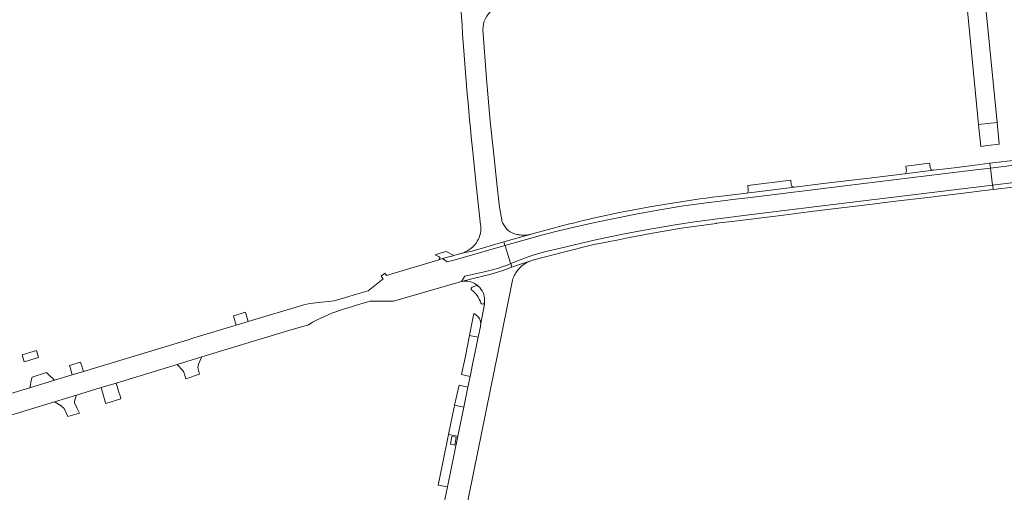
# Model space of a CAD drawing. Header units: metres. Extents: x 166325 to 190320, y 381923 to 404576.
# Tile 1006 of 1056: x 182241 to 182507, y 385908 to 386035. Entities that reach past the tile are written whole.
import ezdxf

# ---------------------------------------------------------------- set-up
doc = ezdxf.new("R2010")
doc.units = ezdxf.units.M
for name, color, linetype, lineweight in [('B-WE-VH-VERHARDING_ASFALT-GV', 8, 'Continuous', 18), ('B-WE-VH-VERHARDING_BETON-GV', 8, 'Continuous', 18), ('B-WE-VH-VERHARDING_BETONSTRAATSTEEN-GV', 8, 'Continuous', 18), ('B-WE-VH-VERHARDING_STRAATBAKSTEEN-GV', 8, 'Continuous', 18)]:
    doc.layers.add(name, color=color, linetype=linetype, lineweight=lineweight)

msp = doc.modelspace()

# ---------------------------------------------------------------- linework, layer by layer
at = {"layer": 'B-WE-VH-VERHARDING_ASFALT-GV', "flags": 128}
for points in [[(182494.259, 386066.804), (182500.023, 386007.19), (182505.012, 386007.742), (182499.839, 386060.436), (182498.219, 386077.169), (182494.563, 386076.779), (182491.01, 386076.401), (182491.405, 386072.025)], [(182494.259, 386066.804), (182500.023, 386007.19), (182505.012, 386007.742), (182499.839, 386060.436), (182498.219, 386077.169), (182494.563, 386076.779), (182491.01, 386076.401), (182491.405, 386072.025)], [(182367.117, 386019.485), (182366.17, 386032.79)], [(182367.117, 386019.485), (182366.17, 386032.79)], [(182371.483, 385980.59), (182371.459, 385980.649), (182371.435, 385980.707), (182371.294, 385981.072), (182371.251, 385981.444), (182370.665, 385984.841), (182370.008, 385990.422), (182369, 385999.85), (182368.11, 386008.07), (182367.117, 386019.485)], [(182371.483, 385980.59), (182371.459, 385980.649), (182371.435, 385980.707), (182371.294, 385981.072), (182371.251, 385981.444), (182370.665, 385984.841), (182370.008, 385990.422), (182369, 385999.85), (182368.11, 386008.07), (182367.117, 386019.485)], [(182363.008, 386003.818), (182363.445, 385999.753), (182364.375, 385990.814), (182365.55, 385980.041)], [(182363.008, 386003.818), (182363.445, 385999.753), (182364.375, 385990.814), (182365.55, 385980.041)], [(182372.096, 385974.493), (182382.378, 385977.303), (182386.567, 385978.404), (182390.485, 385979.322), (182396.405, 385980.702), (182402.109, 385981.883), (182407.918, 385983.04), (182413.909, 385984.125), (182419.806, 385985.058), (182425.813, 385985.88), (182431.678, 385986.63), (182433.567, 385986.868), (182437.693, 385987.388), (182463.87, 385990.588), (182499.195, 385994.912), (182503.219, 385995.405), (182503.058, 385996.682), (182496.263, 385995.85), (182496.188, 385995.839), (182494.231, 385995.562), (182487.788, 385994.788), (182480.032, 385993.853), (182471.966, 385992.856), (182458.819, 385991.262), (182450.263, 385990.212), (182437.295, 385988.606), (182436.623, 385988.528), (182429.841, 385987.746)], [(182372.096, 385974.493), (182382.378, 385977.303), (182386.567, 385978.404), (182390.485, 385979.322), (182396.405, 385980.702), (182402.109, 385981.883), (182407.918, 385983.04), (182413.909, 385984.125), (182419.806, 385985.058), (182425.813, 385985.88), (182431.678, 385986.63), (182433.567, 385986.868), (182437.693, 385987.388), (182463.87, 385990.588), (182499.195, 385994.912), (182503.219, 385995.405), (182503.058, 385996.682), (182496.263, 385995.85), (182496.188, 385995.839), (182494.231, 385995.562), (182487.788, 385994.788), (182480.032, 385993.853), (182471.966, 385992.856), (182458.819, 385991.262), (182450.263, 385990.212), (182437.295, 385988.606), (182436.623, 385988.528), (182429.841, 385987.746)], [(182380.239, 385970.688), (182387.916, 385972.699), (182396.128, 385974.699), (182399.492, 385975.376), (182403.214, 385976.114), (182405.655, 385976.614), (182410.187, 385977.463), (182410.447, 385977.512), (182419.782, 385979.136), (182429.167, 385980.446), (182429.275, 385980.459), (182434.172, 385981.055), (182447.292, 385982.679), (182454.091, 385983.524), (182463.671, 385984.7), (182469.116, 385985.361), (182477.659, 385986.408), (182485.451, 385987.349), (182495.976, 385988.638), (182501.593, 385989.32), (182503.953, 385989.606), (182503.816, 385990.69), (182503.805, 385990.777), (182463.725, 385985.871), (182440.202, 385982.981), (182428.021, 385981.485), (182425.468, 385981.153), (182423.323, 385980.875), (182417.531, 385979.95), (182409.681, 385978.649), (182403.919, 385977.548), (182400.892, 385976.91), (182396.245, 385975.929), (182387.071, 385973.735), (182383.181, 385972.805), (182381.561, 385972.419), (182379.96, 385971.926), (182377.803, 385971.262), (182373.674, 385969.574), (182373.985, 385968.605)], [(182380.239, 385970.688), (182387.916, 385972.699), (182396.128, 385974.699), (182399.492, 385975.376), (182403.214, 385976.114), (182405.655, 385976.614), (182410.187, 385977.463), (182410.447, 385977.512), (182419.782, 385979.136), (182429.167, 385980.446), (182429.275, 385980.459), (182434.172, 385981.055), (182447.292, 385982.679), (182454.091, 385983.524), (182463.671, 385984.7), (182469.116, 385985.361), (182477.659, 385986.408), (182485.451, 385987.349), (182495.976, 385988.638), (182501.593, 385989.32), (182503.953, 385989.606), (182503.816, 385990.69), (182503.805, 385990.777), (182463.725, 385985.871), (182440.202, 385982.981), (182428.021, 385981.485), (182425.468, 385981.153), (182423.323, 385980.875), (182417.531, 385979.95), (182409.681, 385978.649), (182403.919, 385977.548), (182400.892, 385976.91), (182396.245, 385975.929), (182387.071, 385973.735), (182383.181, 385972.805), (182381.561, 385972.419), (182379.96, 385971.926), (182377.803, 385971.262), (182373.674, 385969.574), (182373.985, 385968.605)], [(182408.343, 385984.349), (182403.044, 385983.342), (182397.233, 385982.111)], [(182408.343, 385984.349), (182403.044, 385983.342), (182397.233, 385982.111)], [(182416.157, 385985.681), (182411.243, 385984.881), (182408.343, 385984.349)], [(182416.157, 385985.681), (182411.243, 385984.881), (182408.343, 385984.349)], [(182365.55, 385980.041), (182365.566, 385979.89), (182365.624, 385979.297), (182365.604, 385978.726)], [(182365.55, 385980.041), (182365.566, 385979.89), (182365.624, 385979.297), (182365.604, 385978.726)], [(182386.52, 385979.493), (182385.178, 385979.133), (182379.416, 385977.591), (182379.269, 385977.552), (182376.906, 385976.919), (182371.782, 385975.473), (182372.096, 385974.493)], [(182386.52, 385979.493), (182385.178, 385979.133), (182379.416, 385977.591), (182379.269, 385977.552), (182376.906, 385976.919), (182371.782, 385975.473), (182372.096, 385974.493)], [(182360.484, 385972.349), (182363.297, 385972.978), (182371.782, 385975.473), (182376.906, 385976.919), (182379.269, 385977.552)], [(182360.484, 385972.349), (182363.297, 385972.978), (182371.782, 385975.473), (182376.906, 385976.919), (182379.269, 385977.552)], [(182227.398, 385925.189), (182250.495, 385932.227), (182256.424, 385934.034), (182263.059, 385936.056), (182267.133, 385937.297), (182283.57, 385942.306), (182290.258, 385944.344), (182313.153, 385951.32), (182319.085, 385953.072), (182319.467, 385953.296), (182320.131, 385953.74), (182321.392, 385954.382), (182325.402, 385956.218), (182328.796, 385957.311), (182329.809, 385957.632), (182332.886, 385958.609), (182335.734, 385959.458), (182340.865, 385959.448), (182342.013, 385959.446), (182360.372, 385964.757), (182361.289, 385966.162), (182366.471, 385967.317), (182368.389, 385967.768), (182369.349, 385968.057), (182370.376, 385968.366), (182371.078, 385968.612), (182371.249, 385968.673), (182372.215, 385969.012), (182373.674, 385969.574), (182373.651, 385969.647), (182372.141, 385974.352), (182372.096, 385974.493), (182358.622, 385970.627), (182356.541, 385970.03), (182355.227, 385970.909), (182354.229, 385970.634), (182354.215, 385970.627), (182340.149, 385966.378), (182339.649, 385966.962), (182338.659, 385966.141), (182339.212, 385965.469), (182335.214, 385962.22), (182332.045, 385961.279), (182329.022, 385960.382), (182326.007, 385959.487), (182321.038, 385958.953), (182319.414, 385958.785), (182317.811, 385958.477), (182302.812, 385953.933), (182299.558, 385952.947), (182288.087, 385949.472), (182286.553, 385949.007), (182258.268, 385940.438), (182255.281, 385939.533), (182250.478, 385938.078), (182243.775, 385936.047), (182229.531, 385931.732)], [(182227.398, 385925.189), (182250.495, 385932.227), (182256.424, 385934.034), (182263.059, 385936.056), (182267.133, 385937.297), (182283.57, 385942.306), (182290.258, 385944.344), (182313.153, 385951.32), (182319.085, 385953.072), (182319.467, 385953.296), (182320.131, 385953.74), (182321.392, 385954.382), (182325.402, 385956.218), (182328.796, 385957.311), (182329.809, 385957.632), (182332.886, 385958.609), (182335.734, 385959.458), (182340.865, 385959.448), (182342.013, 385959.446), (182360.372, 385964.757), (182361.289, 385966.162), (182366.471, 385967.317), (182368.389, 385967.768), (182369.349, 385968.057), (182370.376, 385968.366), (182371.078, 385968.612), (182371.249, 385968.673), (182372.215, 385969.012), (182373.674, 385969.574), (182373.651, 385969.647), (182372.141, 385974.352), (182372.096, 385974.493), (182358.622, 385970.627), (182356.541, 385970.03), (182355.227, 385970.909), (182354.229, 385970.634), (182354.215, 385970.627), (182340.149, 385966.378), (182339.649, 385966.962), (182338.659, 385966.141), (182339.212, 385965.469), (182335.214, 385962.22), (182332.045, 385961.279), (182329.022, 385960.382), (182326.007, 385959.487), (182321.038, 385958.953), (182319.414, 385958.785), (182317.811, 385958.477), (182302.812, 385953.933), (182299.558, 385952.947), (182288.087, 385949.472), (182286.553, 385949.007), (182258.268, 385940.438), (182255.281, 385939.533), (182250.478, 385938.078), (182243.775, 385936.047), (182229.531, 385931.732)], [(182379.333, 385970.422), (182375.229, 385969.069), (182373.985, 385968.605), (182371.328, 385967.632), (182370.941, 385967.49), (182369.57, 385967.09), (182368.555, 385966.82), (182367.627, 385966.573), (182365.757, 385966.102), (182363.847, 385965.659), (182360.372, 385964.757)], [(182379.333, 385970.422), (182375.229, 385969.069), (182373.985, 385968.605), (182371.328, 385967.632), (182370.941, 385967.49), (182369.57, 385967.09), (182368.555, 385966.82), (182367.627, 385966.573), (182365.757, 385966.102), (182363.847, 385965.659), (182360.372, 385964.757)], [(182373.985, 385968.605), (182375.229, 385969.069), (182379.333, 385970.422)], [(182373.985, 385968.605), (182375.229, 385969.069), (182379.333, 385970.422)], [(182365.479, 385952.605), (182364.869, 385949.681), (182363.712, 385944.014), (182363.637, 385943.686), (182362.695, 385939.102), (182362.103, 385936.222), (182360.988, 385930.798), (182359.366, 385922.908), (182356.554, 385909.227), (182355.862, 385905.858), (182355.212, 385902.696), (182361.239, 385901.517), (182369.297, 385940.963), (182370.018, 385944.436), (182374.172, 385965.117)], [(182365.479, 385952.605), (182364.869, 385949.681), (182363.712, 385944.014), (182363.637, 385943.686), (182362.695, 385939.102), (182362.103, 385936.222), (182360.988, 385930.798), (182359.366, 385922.908), (182356.554, 385909.227), (182355.862, 385905.858), (182355.212, 385902.696), (182361.239, 385901.517), (182369.297, 385940.963), (182370.018, 385944.436), (182374.172, 385965.117)], [(182366.599, 385959.525), (182366.618, 385959.158), (182366.611, 385959.013), (182366.605, 385958.882), (182366.556, 385958.588), (182365.542, 385952.957)], [(182366.599, 385959.525), (182366.618, 385959.158), (182366.611, 385959.013), (182366.605, 385958.882), (182366.556, 385958.588), (182365.542, 385952.957)]]:
    msp.add_lwpolyline(points, dxfattribs=at)
at = {"layer": 'B-WE-VH-VERHARDING_ASFALT-GV'}
for points in [[(182360.092, 386040.981, 0.0100096), (182363.008, 386003.818)], [(182360.092, 386040.981, 0.0100096), (182363.008, 386003.818)], [(182366.17, 386032.79, -0.232712), (182368.749, 386038.174)], [(182366.17, 386032.79, -0.232712), (182368.749, 386038.174)], [(182429.841, 385987.746, 0.0116195), (182416.157, 385985.681)], [(182429.841, 385987.746, 0.0116195), (182416.157, 385985.681)], [(182397.233, 385982.111, 0.0095227), (182386.52, 385979.493)], [(182397.233, 385982.111, 0.0095227), (182386.52, 385979.493)], [(182365.604, 385978.726, -0.1247291), (182364.516, 385975.39)], [(182375.305, 385977.456, -0.2438218), (182371.483, 385980.59)], [(182364.516, 385975.39, -0.0125821), (182364.294, 385975.061)], [(182364.516, 385975.39, -0.0125821), (182364.294, 385975.061)], [(182375.874, 385977.358, -0.0247777), (182375.305, 385977.456)], [(182375.874, 385977.358, -0.0247777), (182375.305, 385977.456)], [(182377.202, 385977.275, -0.0384417), (182375.874, 385977.358)], [(182377.202, 385977.275, -0.0384417), (182375.874, 385977.358)], [(182379.269, 385977.552, -0.06049), (182377.202, 385977.275)], [(182379.269, 385977.552, -0.06049), (182377.202, 385977.275)], [(182361.37, 385972.71, -0.0281433), (182360.484, 385972.349)], [(182361.37, 385972.71, -0.0281433), (182360.484, 385972.349)], [(182362.331, 385973.252, -0.0337226), (182361.37, 385972.71)], [(182362.331, 385973.252, -0.0337226), (182361.37, 385972.71)], [(182364.294, 385975.061, -0.0959835), (182362.331, 385973.252)], [(182364.294, 385975.061, -0.0959835), (182362.331, 385973.252)], [(182375.404, 385967.638, -0.1128504), (182378.47, 385970.066)], [(182375.404, 385967.638, -0.1128504), (182378.47, 385970.066)], [(182378.47, 385970.066, -0.0274422), (182379.333, 385970.422)], [(182378.47, 385970.066, -0.0274422), (182379.333, 385970.422)], [(182379.333, 385970.422, -0.0261779), (182380.239, 385970.688)], [(182379.333, 385970.422, -0.0261779), (182380.239, 385970.688)], [(182374.676, 385966.45, -0.0470194), (182375.404, 385967.638)], [(182360.372, 385964.757, -0.1710201), (182363.532, 385964.378)], [(182374.172, 385965.117, -0.048211), (182374.676, 385966.45)], [(182363.532, 385964.378, -0.0554475), (182364.524, 385963.801)], [(182364.524, 385963.801, -0.0223317), (182364.883, 385963.509)], [(182364.883, 385963.509, -0.221636), (182366.599, 385959.525)], [(182364.883, 385963.509, -0.221636), (182366.599, 385959.525)], [(182365.542, 385952.957, -0.0312654), (182365.479, 385952.605)], [(182365.542, 385952.957, -0.0312654), (182365.479, 385952.605)]]:
    msp.add_lwpolyline(points, format="xyb", dxfattribs=at)
at = {"layer": 'B-WE-VH-VERHARDING_ASFALT-GV', "flags": 128}
for points in [[(182568.759, 386003.442), (182568.608, 386004.694), (182562.874, 386003.994), (182559.884, 386003.65), (182543.488, 386001.642), (182538.439, 386001.025), (182529.503, 385999.932), (182524.822, 385999.36), (182516.917, 385998.394), (182513.313, 385997.963), (182510.914, 385997.643), (182503.058, 385996.682), (182503.219, 385995.405), (182532.506, 385999.032)], [(182568.759, 386003.442), (182568.608, 386004.694), (182562.874, 386003.994), (182559.884, 386003.65), (182543.488, 386001.642), (182538.439, 386001.025), (182529.503, 385999.932), (182524.822, 385999.36), (182516.917, 385998.394), (182513.313, 385997.963), (182510.914, 385997.643), (182503.058, 385996.682), (182503.219, 385995.405), (182532.506, 385999.032)], [(182568.759, 386003.442), (182532.506, 385999.032), (182503.219, 385995.405), (182503.22, 385995.401), (182503.805, 385990.777), (182536.069, 385994.722), (182569.315, 385998.827), (182569.306, 385998.903), (182568.77, 386003.35)], [(182568.759, 386003.442), (182532.506, 385999.032), (182503.219, 385995.405), (182503.22, 385995.401), (182503.805, 385990.777), (182536.069, 385994.722), (182569.315, 385998.827), (182569.306, 385998.903), (182568.77, 386003.35)], [(182569.315, 385998.827), (182536.069, 385994.722), (182503.805, 385990.777), (182503.816, 385990.69), (182503.953, 385989.606), (182510.176, 385990.36), (182519.356, 385991.528), (182530.788, 385992.929), (182538.634, 385993.888), (182549.201, 385995.169), (182561.149, 385996.657), (182569.456, 385997.661)], [(182569.315, 385998.827), (182536.069, 385994.722), (182503.805, 385990.777), (182503.816, 385990.69), (182503.953, 385989.606), (182510.176, 385990.36), (182519.356, 385991.528), (182530.788, 385992.929), (182538.634, 385993.888), (182549.201, 385995.169), (182561.149, 385996.657), (182569.456, 385997.661)], [(182373.674, 385969.574), (182377.803, 385971.262), (182379.96, 385971.926), (182381.561, 385972.419), (182383.181, 385972.805), (182387.071, 385973.735), (182396.245, 385975.929), (182400.892, 385976.91), (182403.919, 385977.548), (182409.681, 385978.649), (182417.531, 385979.95), (182423.323, 385980.875), (182425.468, 385981.153), (182428.021, 385981.485), (182440.202, 385982.981), (182463.725, 385985.871), (182503.805, 385990.777), (182503.22, 385995.401), (182503.219, 385995.405), (182499.195, 385994.912), (182463.87, 385990.588), (182437.693, 385987.388), (182433.567, 385986.868), (182431.678, 385986.63), (182425.813, 385985.88), (182419.806, 385985.058), (182413.909, 385984.125), (182407.918, 385983.04), (182402.109, 385981.883), (182396.405, 385980.702), (182390.485, 385979.322), (182386.567, 385978.404), (182382.378, 385977.303), (182372.096, 385974.493), (182372.141, 385974.352), (182373.651, 385969.647)], [(182373.674, 385969.574), (182377.803, 385971.262), (182379.96, 385971.926), (182381.561, 385972.419), (182383.181, 385972.805), (182387.071, 385973.735), (182396.245, 385975.929), (182400.892, 385976.91), (182403.919, 385977.548), (182409.681, 385978.649), (182417.531, 385979.95), (182423.323, 385980.875), (182425.468, 385981.153), (182428.021, 385981.485), (182440.202, 385982.981), (182463.725, 385985.871), (182503.805, 385990.777), (182503.22, 385995.401), (182503.219, 385995.405), (182499.195, 385994.912), (182463.87, 385990.588), (182437.693, 385987.388), (182433.567, 385986.868), (182431.678, 385986.63), (182425.813, 385985.88), (182419.806, 385985.058), (182413.909, 385984.125), (182407.918, 385983.04), (182402.109, 385981.883), (182396.405, 385980.702), (182390.485, 385979.322), (182386.567, 385978.404), (182382.378, 385977.303), (182372.096, 385974.493), (182372.141, 385974.352), (182373.651, 385969.647)], [(182355.227, 385970.909), (182356.541, 385970.03), (182358.622, 385970.627), (182372.096, 385974.493), (182371.782, 385975.473), (182363.297, 385972.978), (182360.484, 385972.349), (182358.324, 385971.759), (182358.142, 385971.709), (182356.201, 385971.178)], [(182355.227, 385970.909), (182356.541, 385970.03), (182358.622, 385970.627), (182372.096, 385974.493), (182371.782, 385975.473), (182363.297, 385972.978), (182360.484, 385972.349), (182358.324, 385971.759), (182358.142, 385971.709), (182356.201, 385971.178)], [(182373.674, 385969.574), (182372.215, 385969.012), (182371.249, 385968.673), (182371.078, 385968.612), (182370.376, 385968.366), (182369.349, 385968.057), (182368.389, 385967.768), (182366.471, 385967.317), (182361.289, 385966.162), (182360.372, 385964.757), (182363.847, 385965.659), (182365.757, 385966.102), (182367.627, 385966.573), (182368.555, 385966.82), (182369.57, 385967.09), (182370.941, 385967.49), (182371.328, 385967.632), (182373.985, 385968.605)], [(182373.674, 385969.574), (182372.215, 385969.012), (182371.249, 385968.673), (182371.078, 385968.612), (182370.376, 385968.366), (182369.349, 385968.057), (182368.389, 385967.768), (182366.471, 385967.317), (182361.289, 385966.162), (182360.372, 385964.757), (182363.847, 385965.659), (182365.757, 385966.102), (182367.627, 385966.573), (182368.555, 385966.82), (182369.57, 385967.09), (182370.941, 385967.49), (182371.328, 385967.632), (182373.985, 385968.605)]]:
    msp.add_lwpolyline(points, close=True, dxfattribs=at)
at = {"layer": 'B-WE-VH-VERHARDING_BETON-GV', "flags": 128}
for points in [[(182364.883, 385963.509), (182364.65, 385963.607), (182364.525, 385963.623), (182364.399, 385963.616), (182364.276, 385963.586), (182363.219, 385963.175), (182363.14, 385963.1), (182363.078, 385963.011), (182363.033, 385962.912), (182363.009, 385962.806), (182363.005, 385962.697), (182363.022, 385962.59), (182363.059, 385962.488)], [(182364.883, 385963.509), (182364.65, 385963.607), (182364.525, 385963.623), (182364.399, 385963.616), (182364.276, 385963.586), (182363.219, 385963.175), (182363.14, 385963.1), (182363.078, 385963.011), (182363.033, 385962.912), (182363.009, 385962.806), (182363.005, 385962.697), (182363.022, 385962.59), (182363.059, 385962.488)], [(182366.611, 385959.013), (182366.618, 385959.158), (182366.599, 385959.525)], [(182366.611, 385959.013), (182366.618, 385959.158), (182366.599, 385959.525)]]:
    msp.add_lwpolyline(points, dxfattribs=at)
at = {"layer": 'B-WE-VH-VERHARDING_BETON-GV'}
for points in [[(182363.059, 385962.488, -0.1476102), (182365.634, 385958.991)], [(182363.059, 385962.488, -0.1476102), (182365.634, 385958.991)], [(182366.599, 385959.525, 0.221636), (182364.883, 385963.509)], [(182365.634, 385958.991, 0.8044877), (182366.611, 385959.013)]]:
    msp.add_lwpolyline(points, format="xyb", dxfattribs=at)
at = {"layer": 'B-WE-VH-VERHARDING_BETONSTRAATSTEEN-GV', "flags": 128}
for points in [[(182486.824, 385996.46), (182486.788, 385996.723), (182480.402, 385995.943), (182480.525, 385994.636), (182480.486, 385994.26), (182480.253, 385993.962), (182480.032, 385993.853), (182487.788, 385994.788), (182487.415, 385994.847), (182487.109, 385995.081), (182486.964, 385995.439)], [(182486.824, 385996.46), (182486.788, 385996.723), (182480.402, 385995.943), (182480.525, 385994.636), (182480.486, 385994.26), (182480.253, 385993.962), (182480.032, 385993.853), (182487.788, 385994.788), (182487.415, 385994.847), (182487.109, 385995.081), (182486.964, 385995.439)], [(182437.295, 385988.606), (182450.263, 385990.212), (182449.861, 385990.236), (182449.559, 385990.495), (182449.423, 385990.869), (182449.283, 385992.149), (182437.71, 385990.721), (182437.827, 385989.403), (182437.767, 385989.044), (182437.576, 385988.734)], [(182437.295, 385988.606), (182450.263, 385990.212), (182449.861, 385990.236), (182449.559, 385990.495), (182449.423, 385990.869), (182449.283, 385992.149), (182437.71, 385990.721), (182437.827, 385989.403), (182437.767, 385989.044), (182437.576, 385988.734)], [(182358.324, 385971.759), (182356.221, 385972.872), (182355.142, 385972.544), (182353.221, 385971.964), (182354.36, 385971.405), (182354.416, 385971.341), (182354.459, 385971.268), (182354.489, 385971.188), (182354.503, 385971.104), (182354.503, 385971.019), (182354.488, 385970.935), (182354.457, 385970.856), (182354.413, 385970.783), (182354.357, 385970.719), (182354.29, 385970.667), (182354.229, 385970.634), (182355.227, 385970.909), (182356.201, 385971.178), (182358.142, 385971.709)], [(182358.324, 385971.759), (182356.221, 385972.872), (182355.142, 385972.544), (182353.221, 385971.964), (182354.36, 385971.405), (182354.416, 385971.341), (182354.459, 385971.268), (182354.489, 385971.188), (182354.503, 385971.104), (182354.503, 385971.019), (182354.488, 385970.935), (182354.457, 385970.856), (182354.413, 385970.783), (182354.357, 385970.719), (182354.29, 385970.667), (182354.229, 385970.634), (182355.227, 385970.909), (182356.201, 385971.178), (182358.142, 385971.709)], [(182299.558, 385952.947), (182302.812, 385953.933), (182302.152, 385956.107), (182302.055, 385956.426), (182298.802, 385955.438), (182298.902, 385955.107)], [(182299.558, 385952.947), (182302.812, 385953.933), (182302.152, 385956.107), (182302.055, 385956.426), (182298.802, 385955.438), (182298.902, 385955.107)], [(182360.341, 385939.621), (182362.695, 385939.102), (182363.637, 385943.686), (182363.712, 385944.014), (182364.869, 385949.681), (182362.581, 385950.19), (182361.43, 385944.564)], [(182360.341, 385939.621), (182362.695, 385939.102), (182363.637, 385943.686), (182363.712, 385944.014), (182364.869, 385949.681), (182362.581, 385950.19), (182361.43, 385944.564)], [(182241.74, 385944.88), (182242.261, 385943.012), (182246.162, 385944.197), (182245.592, 385946.091)], [(182241.74, 385944.88), (182242.261, 385943.012), (182246.162, 385944.197), (182245.592, 385946.091)], [(182255.281, 385939.533), (182258.268, 385940.438), (182257.665, 385942.425), (182257.519, 385942.904), (182254.533, 385941.997), (182254.682, 385941.507)], [(182255.281, 385939.533), (182258.268, 385940.438), (182257.665, 385942.425), (182257.519, 385942.904), (182254.533, 385941.997), (182254.682, 385941.507)], [(182250.478, 385938.078), (182248.779, 385939.692), (182248.334, 385940.115), (182244.436, 385938.931), (182244.294, 385938.313), (182243.775, 385936.047)], [(182250.478, 385938.078), (182248.779, 385939.692), (182248.334, 385940.115), (182244.436, 385938.931), (182244.294, 385938.313), (182243.775, 385936.047)], [(182359.709, 385936.75), (182358.51, 385931.307), (182360.988, 385930.798), (182362.103, 385936.222)], [(182359.709, 385936.75), (182358.51, 385931.307), (182360.988, 385930.798), (182362.103, 385936.222)], [(182359.366, 385922.908), (182360.988, 385930.798), (182358.51, 385931.307), (182358.388, 385930.753), (182356.887, 385923.417)], [(182359.366, 385922.908), (182360.988, 385930.798), (182358.51, 385931.307), (182358.388, 385930.753), (182356.887, 385923.417)], [(182356.887, 385923.417), (182355.235, 385915.345), (182354.088, 385909.742), (182356.554, 385909.227), (182359.366, 385922.908)], [(182356.887, 385923.417), (182355.235, 385915.345), (182354.088, 385909.742), (182356.554, 385909.227), (182359.366, 385922.908)], [(182357.802, 385922.897), (182358.965, 385922.658), (182358.534, 385920.558), (182357.371, 385920.797)], [(182357.802, 385922.897), (182358.965, 385922.658), (182358.534, 385920.558), (182357.371, 385920.797)]]:
    msp.add_lwpolyline(points, close=True, dxfattribs=at)
for points in [[(182363.944, 385955.913), (182363.727, 385956.075), (182363.206, 385953.397)], [(182363.944, 385955.913), (182363.727, 385956.075), (182363.206, 385953.397)], [(182363.206, 385953.397), (182362.581, 385950.19), (182364.869, 385949.681), (182365.479, 385952.605)], [(182363.206, 385953.397), (182362.581, 385950.19), (182364.869, 385949.681), (182365.479, 385952.605)]]:
    msp.add_lwpolyline(points, dxfattribs=at)
at = {"layer": 'B-WE-VH-VERHARDING_BETONSTRAATSTEEN-GV'}
for points in [[(182365.542, 385952.957, 0.3166445), (182363.944, 385955.913)], [(182365.542, 385952.957, 0.3166445), (182363.944, 385955.913)], [(182365.479, 385952.605, 0.0312654), (182365.542, 385952.957)]]:
    msp.add_lwpolyline(points, format="xyb", dxfattribs=at)
at = {"layer": 'B-WE-VH-VERHARDING_STRAATBAKSTEEN-GV', "flags": 128}
for points in [[(182502.451, 386001.477), (182505.587, 386001.875), (182505.012, 386007.742), (182500.023, 386007.19), (182500.576, 386001.24)], [(182502.451, 386001.477), (182505.587, 386001.875), (182505.012, 386007.742), (182500.023, 386007.19), (182500.576, 386001.24)], [(182289.643, 385939.7), (182289.137, 385941.528), (182289.392, 385942.395), (182290.106, 385944.001), (182290.258, 385944.344), (182283.57, 385942.306), (182283.783, 385942.085), (182284.984, 385940.84), (182285.29, 385940.393), (182285.358, 385940.196), (182285.856, 385938.758), (182285.955, 385938.472)], [(182289.643, 385939.7), (182289.137, 385941.528), (182289.392, 385942.395), (182290.106, 385944.001), (182290.258, 385944.344), (182283.57, 385942.306), (182283.783, 385942.085), (182284.984, 385940.84), (182285.29, 385940.393), (182285.358, 385940.196), (182285.856, 385938.758), (182285.955, 385938.472)], [(182264.29, 385931.755), (182268.416, 385933.003), (182268.275, 385933.473), (182268.074, 385934.147), (182267.871, 385934.827), (182267.133, 385937.297), (182263.059, 385936.056), (182263.771, 385933.568), (182263.966, 385932.886), (182264.153, 385932.234)], [(182264.29, 385931.755), (182268.416, 385933.003), (182268.275, 385933.473), (182268.074, 385934.147), (182267.871, 385934.827), (182267.133, 385937.297), (182263.059, 385936.056), (182263.771, 385933.568), (182263.966, 385932.886), (182264.153, 385932.234)], [(182256.424, 385934.034), (182250.495, 385932.227), (182250.667, 385932.122), (182252.262, 385931.145), (182253.069, 385930.376), (182254.11, 385928.271), (182257.207, 385929.148), (182257.024, 385929.527), (182256.786, 385930.019), (182256.506, 385930.597), (182256.194, 385931.241), (182255.906, 385931.836), (182255.863, 385932.327), (182256.358, 385933.832)], [(182256.424, 385934.034), (182250.495, 385932.227), (182250.667, 385932.122), (182252.262, 385931.145), (182253.069, 385930.376), (182254.11, 385928.271), (182257.207, 385929.148), (182257.024, 385929.527), (182256.786, 385930.019), (182256.506, 385930.597), (182256.194, 385931.241), (182255.906, 385931.836), (182255.863, 385932.327), (182256.358, 385933.832)]]:
    msp.add_lwpolyline(points, close=True, dxfattribs=at)

doc.saveas('drawing.dxf')
